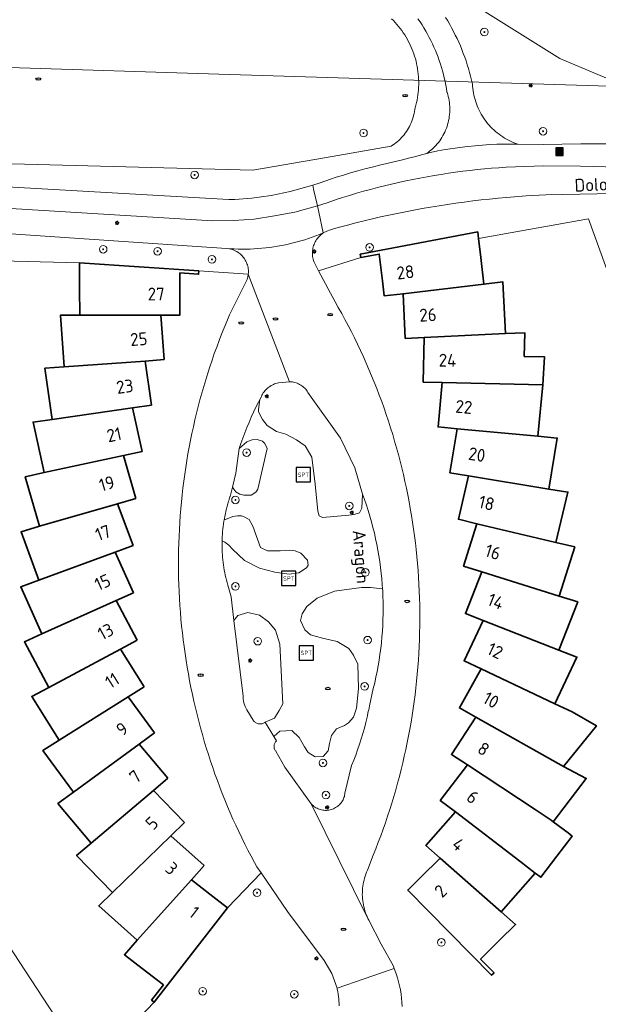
# Model space of a CAD drawing. Header units: metres. Extents: x 152610 to 160096, y 456114 to 462495.
# Tile 521 of 656: x 158185 to 158246, y 460550 to 460654. Entities that reach past the tile are written whole.
import ezdxf
from ezdxf.enums import TextEntityAlignment as Align

# ---------------------------------------------------------------- set-up
doc = ezdxf.new("R2010")
doc.units = ezdxf.units.M
doc.header["$LTSCALE"] = 0.5
doc.layers.get('0').update_dxf_attribs({"linetype": 'CONTINUOUS'})
for name, color, linetype, lineweight in [('B-PV-GR-BOOM-S', 251, 'CONTINUOUS', 25), ('B-PV-IE-MEUBILAIR-S', 251, 'CONTINUOUS', 25), ('B-PV-IE-MEUBILAIR_WEGMEUBILAIR-S', 251, 'CONTINUOUS', 25), ('B-PV-IE-MEUBILAIR_WEGMEUBILAIR_AFVALBAK-S', 251, 'CONTINUOUS', 25), ('B-PV-KW-KUNSTWERK_DUIKER-G', 251, 'CONTINUOUS', 18), ('B-PV-OG-BEBOUWING-GV', 6, 'CONTINUOUS', 35), ('B-PV-OG-BEBOUWING-T18', 1, 'CONTINUOUS', 18), ('B-PV-OG-TERREIN_BEGROEID-GV', 251, 'CONTINUOUS', 18), ('B-PV-OG-TOPOGRAFIE-T18', 1, 'CONTINUOUS', 18), ('B-PV-VH-GESLOTENVERHARDING_ASFALT-GV', 251, 'CONTINUOUS', 18), ('B-PV-VH-ONVERHARD_ZAND-GV', 251, 'CONTINUOUS', 18), ('B-PV-VH-OPENVERHARDING_BETONSTRAATSTEEN-GV', 251, 'CONTINUOUS', 18), ('B-PV-VH-OPENVERHARDING_STRAATBAKSTEEN-GV', 251, 'CONTINUOUS', 18)]:
    doc.layers.add(name, color=color, linetype=linetype, lineweight=lineweight)
doc.styles.add('NLCS-ISO', font='NLCS-ISO.ttf')
doc.styles.add('NLCS-ISO-M750-T18', font='NLCS-ISO.ttf', dxfattribs={"height": 1.35})

# ---------------------------------------------------------------- blocks, each defined once
blk = doc.blocks.new('SIE-WEG_AFVALBAK-SO')
h = blk.add_hatch(color=256)
h.dxf.hatch_style = 1
h.paths.add_polyline_path([(-1.5, -1.5), (1.5, -1.5), (1.5, 1.5), (-1.5, 1.5)])
for points in [[(-2, -2), (2, -2), (2, 2), (-2, 2)], [(-1.5, -1.5), (1.5, -1.5), (1.5, 1.5), (-1.5, 1.5)]]:
    blk.add_lwpolyline(points, close=True)
blk = doc.blocks.new('SIE-MEUBILAIR_PAAL_LICHTMAST-SO')
for points in [[(-0.62, 0), (-1, 0)], [(-0.71, 0.71), (-0.44, 0.44)], [(0, 1), (0, 0.62)], [(0.44, 0.44), (0.71, 0.71)], [(1, 0), (0.62, 0)], [(-0.71, -0.71), (-0.44, -0.44)], [(0, -0.62), (0, -1)], [(0.44, -0.44), (0.71, -0.71)]]:
    blk.add_lwpolyline(points)
blk.add_circle((0, 0), 0.5)
blk = doc.blocks.new('SIE-MEUBILAIR_PUT_RIOOLPUT-SO')
blk.add_ellipse((0, 0), major_axis=(1.25, 0), ratio=0.54)
at = {"style": 'NLCS-ISO'}
blk.add_text('ri', height=0.75, dxfattribs=at).set_placement((-0.04, 0.07), align=Align.MIDDLE_CENTER)
blk = doc.blocks.new('SIE-WEG_SPEELTOESTEL-SO')
at = {"flags": 128}
blk.add_lwpolyline([(-3.75, -3.75), (3.75, -3.75), (3.75, 3.75), (-3.75, 3.75)], close=True, dxfattribs=at)
at = {"style": 'NLCS-ISO'}
blk.add_text('SPT', height=2.25, dxfattribs=at).set_placement((0, 0), align=Align.MIDDLE_CENTER)
blk = doc.blocks.new('SGR-BOOM_GBKN-SO')
at = {"linetype": 'ByBlock', "lineweight": 18}
h = blk.add_hatch(color=0, dxfattribs=at)
h.dxf.hatch_style = 1
edge = h.paths.add_edge_path()
edge.add_arc((0, 0), 0.25, 0, 360)
at = {"color": 0, "linetype": 'ByBlock', "lineweight": 18}
for radius in [2, 0.25]:
    blk.add_circle((0, 0), radius, dxfattribs=at)
at = {"color": 0, "linetype": 'ByBlock', "lineweight": 18, "style": 'NLCS-ISO'}
blk.add_attdef('SOORT', (2.5, 0), '', height=1.5, dxfattribs=at)

msp = doc.modelspace()

# ---------------------------------------------------------------- linework, layer by layer
at = {"layer": 'B-PV-KW-KUNSTWERK_DUIKER-G', "flags": 128}
msp.add_lwpolyline([(158047.943, 460653.344), (158073.525, 460651.973), (158205.819, 460647.775), (158277.576, 460645.578)], dxfattribs=at)
at = {"layer": 'B-PV-OG-BEBOUWING-GV', "flags": 128}
for points in [[(158233.109, 460630.518), (158233.029, 460631.192), (158220.68, 460628.85), (158220.748, 460628.497), (158222.688, 460628.865), (158223.018, 460626.066), (158223.207, 460624.462), (158225.195, 460624.696), (158233.677, 460625.697), (158233.349, 460628.497)], [(158203.72, 460627.11), (158191.181, 460627.964), (158191.186, 460625.253), (158191.193, 460622.432), (158199.733, 460622.449), (158201.734, 460622.453), (158201.731, 460624.071), (158201.725, 460626.887), (158203.695, 460626.752)], [(158235.946, 460620.507), (158235.688, 460625.934), (158233.677, 460625.697), (158225.195, 460624.696), (158225.417, 460620.008), (158227.414, 460620.103)], [(158200.071, 460617.769), (158199.733, 460622.449), (158191.193, 460622.432), (158189.166, 460622.428), (158189.557, 460617.01), (158198.076, 460617.625)], [(158237.915, 460618.104), (158237.972, 460620.603), (158235.946, 460620.507), (158227.414, 460620.103), (158227.308, 460615.411), (158229.308, 460615.366), (158239.874, 460615.126), (158240.068, 460618.061)], [(158198.741, 460612.98), (158198.076, 460617.625), (158189.557, 460617.01), (158187.535, 460616.864), (158188.305, 460611.486), (158196.76, 460612.696)], [(158239.874, 460615.126), (158229.308, 460615.366), (158228.872, 460610.693), (158230.865, 460610.507), (158239.37, 460609.715)], [(158197.749, 460608.109), (158196.76, 460612.696), (158188.305, 460611.486), (158186.299, 460611.199), (158187.444, 460605.888), (158195.793, 460607.687)], [(158239.37, 460609.715), (158230.865, 460610.507), (158230.104, 460605.878), (158232.079, 460605.553), (158240.508, 460604.169), (158241.388, 460609.527)], [(158197.1, 460603.182), (158195.793, 460607.687), (158187.444, 460605.888), (158185.463, 460605.46), (158186.976, 460600.246), (158195.178, 460602.625)], [(158240.508, 460604.169), (158232.079, 460605.553), (158230.997, 460600.986), (158232.944, 460600.524), (158241.255, 460598.555), (158242.507, 460603.84)], [(158196.797, 460598.22), (158195.178, 460602.625), (158186.976, 460600.246), (158185.029, 460599.681), (158186.903, 460594.583), (158194.918, 460597.529)], [(158241.255, 460598.555), (158232.944, 460600.524), (158231.546, 460596.045), (158233.456, 460595.448), (158241.61, 460592.903), (158243.228, 460598.087)], [(158196.841, 460593.249), (158194.918, 460597.529), (158186.903, 460594.583), (158185, 460593.884), (158187.224, 460588.93), (158195.016, 460592.429)], [(158241.61, 460592.903), (158233.456, 460595.448), (158231.747, 460591.076), (158233.611, 460590.348), (158241.566, 460587.24), (158243.543, 460592.299)], [(158197.232, 460588.293), (158195.016, 460592.429), (158187.224, 460588.93), (158185.376, 460588.1), (158187.942, 460583.314), (158195.469, 460587.347)], [(158241.566, 460587.24), (158233.611, 460590.348), (158231.601, 460586.107), (158233.409, 460585.249), (158241.127, 460581.593), (158243.454, 460586.502)], [(158197.97, 460583.376), (158195.469, 460587.347), (158187.942, 460583.314), (158186.155, 460582.356), (158189.05, 460577.759), (158196.277, 460582.309)], [(158241.127, 460581.593), (158233.409, 460585.249), (158231.108, 460581.159), (158232.851, 460580.177), (158242.064, 460574.996), (158245.518, 460579.285), (158242.959, 460580.724)], [(158199.048, 460578.523), (158196.277, 460582.309), (158189.05, 460577.759), (158187.335, 460576.679), (158190.542, 460572.296), (158197.434, 460577.34)], [(158231.942, 460575.156), (158239.076, 460570.458), (158240.768, 460569.344), (158240.972, 460569.188), (158244.445, 460573.736), (158242.064, 460574.996), (158232.851, 460580.177), (158230.271, 460576.257)], [(158200.464, 460573.756), (158197.434, 460577.34), (158190.542, 460572.296), (158188.906, 460571.099), (158192.413, 460566.951), (158198.936, 460572.464)], [(158230.683, 460570.211), (158237.471, 460565.027), (158239.081, 460563.796), (158239.673, 460563.343), (158241.361, 460565.554), (158242.971, 460567.662), (158242.524, 460568.003), (158240.972, 460569.188), (158240.768, 460569.344), (158239.076, 460570.458), (158231.942, 460575.156), (158229.093, 460571.426)], [(158202.209, 460569.101), (158198.936, 460572.464), (158192.413, 460566.951), (158190.866, 460565.643), (158194.654, 460561.75), (158200.775, 460567.705)], [(158237.471, 460565.027), (158230.683, 460570.211), (158227.581, 460566.688), (158229.081, 460565.366), (158235.491, 460559.723), (158239.081, 460563.796)], [(158204.274, 460564.577), (158200.775, 460567.705), (158194.654, 460561.75), (158193.201, 460560.336), (158197.25, 460556.719), (158202.942, 460563.086)], [(158235.491, 460559.723), (158229.081, 460565.366), (158227.048, 460563.363), (158225.67, 460562), (158234.499, 460553.054), (158234.754, 460553.308), (158233.33, 460554.75), (158235.339, 460556.732), (158237.013, 460558.384)], [(158205.197, 460561.34), (158202.942, 460563.086), (158197.25, 460556.719), (158195.9, 460555.208), (158197.757, 460553.766), (158199.988, 460552.039), (158198.746, 460550.437), (158199.031, 460550.216), (158206.73, 460560.15)]]:
    msp.add_lwpolyline(points, close=True, dxfattribs=at)
at = {"layer": 'B-PV-OG-TERREIN_BEGROEID-GV', "flags": 128}
for points in [[(158334.151, 460660.886), (158320.858, 460653.071), (158303.348, 460646.381), (158291.08, 460644.118), (158269.976, 460644.086), (158266.142, 460644.47), (158249.913, 460645.964), (158241.662, 460649.437), (158229.906, 460656.823)], [(158229.662, 460653.736), (158229.88, 460653.376), (158230.09, 460653.012), (158230.294, 460652.644), (158230.491, 460652.272), (158230.68, 460651.896), (158230.863, 460651.517), (158231.038, 460651.134), (158231.206, 460650.749), (158231.366, 460650.359), (158231.519, 460649.968), (158231.665, 460649.573), (158231.803, 460649.175), (158231.934, 460648.775), (158232.057, 460648.373), (158232.172, 460647.968), (158232.279, 460647.561), (158232.379, 460647.153), (158232.471, 460646.742), (158232.487, 460646.505), (158232.511, 460646.269), (158232.542, 460646.034), (158232.582, 460645.8), (158232.63, 460645.567), (158232.685, 460645.337), (158232.748, 460645.108), (158232.819, 460644.881), (158232.897, 460644.657), (158232.983, 460644.436), (158233.076, 460644.218), (158233.177, 460644.003), (158233.284, 460643.791), (158233.399, 460643.584), (158233.521, 460643.38), (158233.649, 460643.181), (158233.785, 460642.986), (158233.926, 460642.795), (158234.074, 460642.61), (158234.228, 460642.429), (158234.389, 460642.254), (158234.555, 460642.085), (158234.726, 460641.921), (158234.903, 460641.763), (158235.085, 460641.611), (158235.273, 460641.465), (158235.465, 460641.326), (158235.662, 460641.193), (158235.863, 460641.067), (158236.068, 460640.947), (158236.277, 460640.835), (158236.49, 460640.73), (158236.706, 460640.632), (158236.925, 460640.541), (158237.147, 460640.458), (158237.267, 460640.418), (158239.911, 460640.386), (158243.857, 460640.466), (158247.815, 460640.468)], [(158175.534, 460636.382), (158206.871, 460634.595), (158207.501, 460634.614), (158209.298, 460634.752), (158211.313, 460635.031), (158213.302, 460635.436), (158215.699, 460636.111), (158216.48, 460636.361), (158217.549, 460636.743), (158218.164, 460636.94), (158218.915, 460637.172), (158219.668, 460637.395), (158220.423, 460637.611), (158221.179, 460637.819), (158221.94, 460638.019), (158222.701, 460638.21), (158223.463, 460638.394), (158224.228, 460638.57), (158224.985, 460638.746), (158225.756, 460638.943), (158226.536, 460639.144), (158227.138, 460639.314), (158227.677, 460639.45), (158227.849, 460639.575), (158228.017, 460639.706), (158228.179, 460639.843), (158228.336, 460639.987), (158228.488, 460640.136), (158228.633, 460640.29), (158228.773, 460640.451), (158228.907, 460640.616), (158229.034, 460640.786), (158229.155, 460640.961), (158229.27, 460641.14), (158229.377, 460641.323), (158229.478, 460641.511), (158229.571, 460641.702), (158229.657, 460641.896), (158229.736, 460642.093), (158229.807, 460642.294), (158229.871, 460642.497), (158229.927, 460642.702), (158229.975, 460642.909), (158230.016, 460643.117), (158230.048, 460643.327), (158230.073, 460643.538), (158230.089, 460643.75), (158230.098, 460643.963), (158230.099, 460644.175), (158230.091, 460644.388), (158230.076, 460644.6), (158230.053, 460644.811), (158230.022, 460645.021), (158229.983, 460645.23), (158229.936, 460645.438), (158229.881, 460645.643), (158229.819, 460645.846), (158229.804, 460645.89), (158229.745, 460646.266), (158229.678, 460646.64), (158229.604, 460647.013), (158229.521, 460647.384), (158229.431, 460647.754), (158229.333, 460648.121), (158229.227, 460648.486), (158229.113, 460648.85), (158228.992, 460649.21), (158228.864, 460649.568), (158228.728, 460649.923), (158228.584, 460650.275), (158228.433, 460650.624), (158228.275, 460650.97), (158228.11, 460651.313), (158227.937, 460651.652), (158227.757, 460651.987), (158227.571, 460652.318), (158227.377, 460652.645), (158227.177, 460652.969), (158226.969, 460653.288), (158226.755, 460653.602)], [(158223.972, 460653.606), (158224.166, 460653.412), (158224.355, 460653.212), (158224.537, 460653.007), (158224.714, 460652.797), (158224.884, 460652.581), (158225.048, 460652.361), (158225.206, 460652.135), (158225.357, 460651.906), (158225.501, 460651.672), (158225.638, 460651.434), (158225.769, 460651.192), (158225.892, 460650.947), (158226.008, 460650.698), (158226.117, 460650.445), (158226.218, 460650.19), (158226.312, 460649.932), (158226.398, 460649.671), (158226.477, 460649.408), (158226.548, 460649.142), (158226.611, 460648.875), (158226.666, 460648.606), (158226.714, 460648.335), (158226.753, 460648.063), (158226.785, 460647.791), (158226.809, 460647.517), (158226.825, 460647.243), (158226.832, 460646.968), (158226.832, 460646.693), (158226.824, 460646.419), (158226.808, 460646.144), (158226.784, 460645.871), (158226.751, 460645.598), (158226.711, 460645.326), (158226.663, 460645.056), (158226.607, 460644.787), (158226.544, 460644.519), (158226.472, 460644.254), (158226.413, 460644.054), (158226.382, 460643.85), (158226.343, 460643.646), (158226.297, 460643.445), (158226.242, 460643.245), (158226.181, 460643.048), (158226.111, 460642.853), (158226.034, 460642.661), (158225.949, 460642.473), (158225.858, 460642.287), (158225.759, 460642.106), (158225.653, 460641.928), (158225.541, 460641.755), (158225.422, 460641.585), (158225.296, 460641.421), (158225.164, 460641.262), (158225.026, 460641.108), (158224.882, 460640.959), (158224.733, 460640.816), (158224.578, 460640.679), (158224.418, 460640.548), (158224.253, 460640.424), (158224.084, 460640.305), (158223.939, 460640.212), (158216.943, 460639), (158209.392, 460637.692), (158176.007, 460638.569)], [(158249.138, 460635.272), (158240.181, 460635.104), (158238.117, 460634.988), (158236.056, 460634.829), (158235.167, 460634.747), (158234.278, 460634.657), (158233.39, 460634.559), (158232.504, 460634.454), (158231.618, 460634.34), (158230.733, 460634.218), (158229.849, 460634.089), (158228.967, 460633.951), (158228.086, 460633.806), (158227.206, 460633.653), (158226.328, 460633.492), (158225.451, 460633.323), (158224.575, 460633.146), (158223.701, 460632.961), (158222.829, 460632.768), (158221.959, 460632.568), (158221.091, 460632.36), (158220.224, 460632.144), (158219.359, 460631.921), (158218.497, 460631.689), (158217.636, 460631.45), (158217.551, 460631.426), (158217.163, 460631.29), (158216.803, 460631.093), (158216.687, 460631.012), (158216.575, 460630.923), (158216.468, 460630.829), (158216.366, 460630.728), (158216.27, 460630.622), (158216.18, 460630.511), (158216.096, 460630.395), (158216.019, 460630.274), (158215.949, 460630.15), (158215.886, 460630.021), (158215.83, 460629.889), (158215.782, 460629.755), (158215.741, 460629.618), (158215.708, 460629.478), (158215.683, 460629.338), (158215.665, 460629.196), (158215.656, 460629.053), (158215.654, 460628.91), (158215.661, 460628.767), (158215.676, 460628.624), (158215.698, 460628.483), (158215.729, 460628.343), (158215.767, 460628.205), (158215.813, 460628.07), (158215.866, 460627.937), (158215.966, 460627.735), (158216.083, 460627.543), (158216.309, 460627.118), (158220.748, 460628.497), (158220.68, 460628.85), (158233.029, 460631.192), (158233.109, 460630.518), (158244.663, 460632.565), (158249.595, 460619.008)], [(158178.782, 460628.259), (158191.181, 460627.964), (158203.72, 460627.11), (158208.919, 460626.756), (158208.929, 460626.896), (158208.931, 460627.036), (158208.925, 460627.176), (158208.911, 460627.316), (158208.889, 460627.454), (158208.86, 460627.591), (158208.822, 460627.726), (158208.777, 460627.859), (158208.725, 460627.989), (158208.665, 460628.116), (158208.598, 460628.239), (158208.524, 460628.358), (158208.443, 460628.473), (158208.356, 460628.582), (158208.263, 460628.687), (158208.164, 460628.786), (158208.059, 460628.88), (158207.949, 460628.967), (158207.835, 460629.048), (158207.716, 460629.123), (158207.593, 460629.19), (158207.467, 460629.25), (158207.337, 460629.303), (158207.204, 460629.349), (158207.069, 460629.387), (158206.932, 460629.417), (158206.609, 460629.456), (158173.105, 460631.716)], [(158218.46, 460549.814), (158218.456, 460550.067), (158218.445, 460550.319), (158218.426, 460550.572), (158218.399, 460550.823), (158218.364, 460551.074), (158218.321, 460551.323), (158218.27, 460551.571), (158218.245, 460551.68), (158217.712, 460553.217), (158216.878, 460554.615), (158213.05, 460559.76), (158210.255, 460563.802), (158206.73, 460560.15), (158199.031, 460550.216), (158192.259, 460543.137), (158181.744, 460559.145)]]:
    msp.add_lwpolyline(points, dxfattribs=at)
for points in [[(158213.275, 460615.449), (158213.24, 460615.45), (158212.09, 460615.33), (158211.953, 460615.3), (158211.817, 460615.261), (158211.684, 460615.216), (158211.553, 460615.162), (158211.426, 460615.102), (158211.303, 460615.034), (158211.183, 460614.959), (158211.068, 460614.878), (158210.958, 460614.79), (158210.853, 460614.697), (158210.753, 460614.597), (158210.66, 460614.492), (158210.572, 460614.382), (158210.491, 460614.267), (158210.416, 460614.147), (158210.349, 460614.024), (158210.288, 460613.896), (158210.258, 460613.827), (158210.123, 460613.565), (158210.001, 460612.533), (158210.002, 460612.28), (158210.403, 460611.469), (158210.911, 460610.839), (158211.889, 460610.229), (158212.848, 460609.944), (158213.988, 460609.334), (158214.912, 460608.706), (158215.604, 460607.499), (158215.959, 460604.664), (158216.224, 460601.829), (158216.37, 460601.342), (158216.733, 460601.181), (158219.495, 460601.409), (158220.037, 460601.502), (158220.614, 460601.667), (158220.847, 460602.156), (158220.93, 460603.63), (158220.11, 460606.38), (158218.61, 460609.5), (158215.19, 460614.33), (158215.116, 460614.444), (158215.036, 460614.554), (158214.95, 460614.659), (158214.857, 460614.759), (158214.759, 460614.853), (158214.655, 460614.941), (158214.547, 460615.023), (158214.434, 460615.099), (158214.316, 460615.167), (158214.195, 460615.229), (158214.07, 460615.284), (158213.943, 460615.33), (158213.813, 460615.37), (158213.68, 460615.402), (158213.546, 460615.425), (158213.411, 460615.441)], [(158210.394, 460609.211), (158209.833, 460609.371), (158209.31, 460609.333), (158208.751, 460609.114), (158207.96, 460608.41), (158207.6, 460605.85), (158207.248, 460604.356), (158207.399, 460604.14), (158207.599, 460603.888), (158208.033, 460603.619), (158208.449, 460603.512), (158209.208, 460603.534), (158209.694, 460603.825), (158209.928, 460604.151), (158210.903, 460608.436), (158210.666, 460608.959)], [(158208.422, 460601.272), (158208.205, 460601.362), (158207.79, 460601.342), (158207.284, 460601.267), (158206.689, 460601.03), (158206.383, 460600.931), (158206.355, 460600.77), (158206.315, 460600.502), (158206.278, 460600.234), (158206.247, 460599.965), (158206.221, 460599.695), (158206.199, 460599.426), (158206.182, 460599.155), (158206.17, 460598.885), (158206.164, 460598.703), (158206.447, 460598.572), (158206.864, 460598.249), (158207.245, 460597.835), (158208.532, 460596.666), (158210.107, 460595.86), (158211.699, 460595.433), (158213.217, 460595.223), (158214.228, 460595.372), (158215.039, 460595.881), (158215.2, 460596.153), (158215.144, 460596.694), (158214.454, 460597.414), (158213.857, 460597.664), (158213.297, 460597.752), (158212.249, 460597.676), (158210.949, 460597.67), (158210.189, 460598.01), (158209.896, 460598.894), (158209.402, 460600.265), (158209.002, 460600.968)], [(158223.03, 460593.686), (158221.767, 460593.814), (158220.828, 460593.81), (158217.994, 460593.419), (158216.154, 460592.706), (158215.056, 460591.799), (158214.571, 460591.056), (158214.412, 460590.351), (158214.868, 460589.359), (158215.466, 460588.82), (158216.714, 460588.482), (158218.269, 460588.145), (158219.482, 460587.41), (158219.991, 460586.707), (158220.429, 460585.752), (158220.512, 460583.187), (158220.286, 460581.127), (158219.983, 460580.168), (158219.461, 460579.57), (158219.029, 460579.297), (158218.199, 460578.95), (158217.679, 460578.261), (158217.465, 460577.411), (158217.306, 460576.652), (158216.785, 460576.054), (158215.954, 460576.014), (158215.211, 460576.481), (158214.811, 460577.075), (158214.247, 460578.048), (158213.503, 460578.786), (158212.239, 460578.726), (158211.605, 460578.14), (158211.88, 460577.69), (158211.824, 460577.635), (158211.774, 460577.575), (158211.73, 460577.509), (158211.693, 460577.44), (158211.664, 460577.367), (158211.642, 460577.292), (158211.628, 460577.215), (158211.621, 460577.137), (158211.623, 460577.058), (158211.633, 460576.98), (158211.65, 460576.904), (158211.675, 460576.83), (158211.708, 460576.758), (158211.748, 460576.691), (158211.794, 460576.627), (158211.8, 460576.62), (158212.76, 460574.94), (158215.54, 460571.06), (158215.628, 460570.968), (158215.722, 460570.881), (158215.82, 460570.8), (158215.924, 460570.726), (158216.032, 460570.658), (158216.144, 460570.597), (158216.26, 460570.543), (158216.379, 460570.497), (158216.5, 460570.458), (158216.624, 460570.427), (158216.75, 460570.404), (158216.876, 460570.388), (158217.004, 460570.381), (158217.131, 460570.382), (158217.258, 460570.39), (158217.385, 460570.407), (158217.51, 460570.431), (158217.634, 460570.463), (158217.755, 460570.503), (158217.873, 460570.551), (158217.989, 460570.605), (158218.1, 460570.667), (158218.208, 460570.736), (158218.311, 460570.811), (158218.409, 460570.893), (158218.501, 460570.98), (158218.589, 460571.074), (158218.67, 460571.172), (158218.744, 460571.276), (158218.813, 460571.383), (158218.874, 460571.495), (158218.928, 460571.611), (158218.975, 460571.73), (158219.014, 460571.851), (158219.045, 460571.975), (158219.069, 460572.1), (158219.08, 460572.18), (158219.78, 460575.09), (158220.001, 460575.643), (158220.212, 460576.2), (158220.413, 460576.761), (158220.604, 460577.326), (158220.785, 460577.893), (158220.955, 460578.464), (158221.115, 460579.038), (158221.264, 460579.615), (158221.403, 460580.194), (158221.532, 460580.776), (158221.571, 460580.968), (158221.65, 460581.36), (158222.06, 460583.19), (158222.203, 460583.784), (158222.336, 460584.381), (158222.458, 460584.98), (158222.569, 460585.581), (158222.67, 460586.184), (158222.76, 460586.788), (158222.84, 460587.394), (158222.909, 460588.002), (158222.966, 460588.61), (158223.014, 460589.22), (158223.05, 460589.83), (158223.076, 460590.44), (158223.091, 460591.052), (158223.095, 460591.663), (158223.088, 460592.274), (158223.07, 460592.885), (158223.042, 460593.496)], [(158210.11, 460590.892), (158208.863, 460591.194), (158207.816, 460590.883), (158207.403, 460590.339), (158208.365, 460582.402), (158208.374, 460582.119), (158208.449, 460581.705), (158208.582, 460581.311), (158208.77, 460580.94), (158209.43, 460579.86), (158209.477, 460579.793), (158209.531, 460579.73), (158209.59, 460579.673), (158209.655, 460579.622), (158209.724, 460579.577), (158209.797, 460579.539), (158209.874, 460579.509), (158209.953, 460579.486), (158210.034, 460579.471), (158210.116, 460579.464), (158210.199, 460579.465), (158210.281, 460579.474), (158210.361, 460579.49), (158210.44, 460579.515), (158210.516, 460579.547), (158210.588, 460579.586), (158210.657, 460579.632), (158210.68, 460579.65), (158211.655, 460580.078), (158212.176, 460580.876), (158212.534, 460581.582), (158212.237, 460587.849), (158211.779, 460589.328), (158211.053, 460590.192)]]:
    msp.add_lwpolyline(points, close=True, dxfattribs=at)
at = {"layer": 'B-PV-VH-GESLOTENVERHARDING_ASFALT-GV', "flags": 128}
for points in [[(158226.755, 460653.602), (158226.969, 460653.288), (158227.177, 460652.969), (158227.377, 460652.645), (158227.571, 460652.318), (158227.757, 460651.987), (158227.937, 460651.652), (158228.11, 460651.313), (158228.275, 460650.97), (158228.433, 460650.624), (158228.584, 460650.275), (158228.728, 460649.923), (158228.864, 460649.568), (158228.992, 460649.21), (158229.113, 460648.85), (158229.227, 460648.486), (158229.333, 460648.121), (158229.431, 460647.754), (158229.521, 460647.384), (158229.604, 460647.013), (158229.678, 460646.64), (158229.745, 460646.266), (158229.804, 460645.89), (158229.819, 460645.846), (158229.881, 460645.643), (158229.936, 460645.438), (158229.983, 460645.23), (158230.022, 460645.021), (158230.053, 460644.811), (158230.076, 460644.6), (158230.091, 460644.388), (158230.099, 460644.175), (158230.098, 460643.963), (158230.089, 460643.75), (158230.073, 460643.538), (158230.048, 460643.327), (158230.016, 460643.117), (158229.975, 460642.909), (158229.927, 460642.702), (158229.871, 460642.497), (158229.807, 460642.294), (158229.736, 460642.093), (158229.657, 460641.896), (158229.571, 460641.702), (158229.478, 460641.511), (158229.377, 460641.323), (158229.27, 460641.14), (158229.155, 460640.961), (158229.034, 460640.786), (158228.907, 460640.616), (158228.773, 460640.451), (158228.633, 460640.29), (158228.488, 460640.136), (158228.336, 460639.987), (158228.179, 460639.843), (158228.017, 460639.706), (158227.849, 460639.575), (158227.677, 460639.45), (158228.071, 460639.551), (158228.856, 460639.73), (158229.604, 460639.863), (158230.426, 460639.982), (158231.15, 460640.09), (158231.968, 460640.179), (158232.748, 460640.263), (158233.531, 460640.324), (158234.314, 460640.376), (158235.042, 460640.408), (158235.902, 460640.434), (158237.267, 460640.418), (158237.147, 460640.458), (158236.925, 460640.541), (158236.706, 460640.632), (158236.49, 460640.73), (158236.277, 460640.835), (158236.068, 460640.947), (158235.863, 460641.067), (158235.662, 460641.193), (158235.465, 460641.326), (158235.273, 460641.465), (158235.085, 460641.611), (158234.903, 460641.763), (158234.726, 460641.921), (158234.555, 460642.085), (158234.389, 460642.254), (158234.228, 460642.429), (158234.074, 460642.61), (158233.926, 460642.795), (158233.785, 460642.986), (158233.649, 460643.181), (158233.521, 460643.38), (158233.399, 460643.584), (158233.284, 460643.791), (158233.177, 460644.003), (158233.076, 460644.218), (158232.983, 460644.436), (158232.897, 460644.657), (158232.819, 460644.881), (158232.748, 460645.108), (158232.685, 460645.337), (158232.63, 460645.567), (158232.582, 460645.8), (158232.542, 460646.034), (158232.511, 460646.269), (158232.487, 460646.505), (158232.471, 460646.742), (158232.379, 460647.153), (158232.279, 460647.561), (158232.172, 460647.968), (158232.057, 460648.373), (158231.934, 460648.775), (158231.803, 460649.175), (158231.665, 460649.573), (158231.519, 460649.968), (158231.366, 460650.359), (158231.206, 460650.749), (158231.038, 460651.134), (158230.863, 460651.517), (158230.68, 460651.896), (158230.491, 460652.272), (158230.294, 460652.644), (158230.09, 460653.012), (158229.88, 460653.376), (158229.662, 460653.736)], [(158247.815, 460640.468), (158243.857, 460640.466), (158239.911, 460640.386), (158237.267, 460640.418), (158235.902, 460640.434), (158235.042, 460640.408), (158234.314, 460640.376), (158233.531, 460640.324), (158232.748, 460640.263), (158231.968, 460640.179), (158231.15, 460640.09), (158230.426, 460639.982), (158229.604, 460639.863), (158228.856, 460639.73), (158228.071, 460639.551), (158227.677, 460639.45), (158227.138, 460639.314), (158226.536, 460639.144), (158225.756, 460638.943), (158224.985, 460638.746), (158224.228, 460638.57), (158223.463, 460638.394), (158222.701, 460638.21), (158221.94, 460638.019), (158221.179, 460637.819), (158220.423, 460637.611), (158219.668, 460637.395), (158218.915, 460637.172), (158218.164, 460636.94), (158217.549, 460636.743), (158216.48, 460636.361), (158215.699, 460636.111), (158215.788, 460635.707), (158216.18, 460633.925), (158217.195, 460634.249), (158218.264, 460634.631), (158218.833, 460634.814), (158219.561, 460635.039), (158220.291, 460635.256), (158221.024, 460635.465), (158221.758, 460635.666), (158222.495, 460635.86), (158223.233, 460636.046), (158223.974, 460636.224), (158224.716, 460636.395), (158225.461, 460636.557), (158226.206, 460636.712), (158226.954, 460636.858), (158227.703, 460636.997), (158228.452, 460637.127), (158229.204, 460637.251), (158229.958, 460637.366), (158230.712, 460637.473), (158231.467, 460637.571), (158232.223, 460637.661), (158232.98, 460637.745), (158233.738, 460637.82), (158234.497, 460637.886), (158235.257, 460637.945), (158236.021, 460637.996), (158239.94, 460638.157), (158243.829, 460638.096), (158247.811, 460638.004)], [(158247.811, 460638.004), (158243.829, 460638.096), (158239.94, 460638.157), (158236.021, 460637.996), (158235.257, 460637.945), (158234.497, 460637.886), (158233.738, 460637.82), (158232.98, 460637.745), (158232.223, 460637.661), (158231.467, 460637.571), (158230.712, 460637.473), (158229.958, 460637.366), (158229.204, 460637.251), (158228.452, 460637.127), (158227.703, 460636.997), (158226.954, 460636.858), (158226.206, 460636.712), (158225.461, 460636.557), (158224.716, 460636.395), (158223.974, 460636.224), (158223.233, 460636.046), (158222.495, 460635.86), (158221.758, 460635.666), (158221.024, 460635.465), (158220.291, 460635.256), (158219.561, 460635.039), (158218.833, 460634.814), (158218.264, 460634.631), (158217.195, 460634.249), (158216.18, 460633.925), (158216.32, 460633.291), (158216.803, 460631.093), (158217.163, 460631.29), (158217.551, 460631.426), (158217.636, 460631.45), (158218.497, 460631.689), (158219.359, 460631.921), (158220.224, 460632.144), (158221.091, 460632.36), (158221.959, 460632.568), (158222.829, 460632.768), (158223.701, 460632.961), (158224.575, 460633.146), (158225.451, 460633.323), (158226.328, 460633.492), (158227.206, 460633.653), (158228.086, 460633.806), (158228.967, 460633.951), (158229.849, 460634.089), (158230.733, 460634.218), (158231.618, 460634.34), (158232.504, 460634.454), (158233.39, 460634.559), (158234.278, 460634.657), (158235.167, 460634.747), (158236.056, 460634.829), (158238.117, 460634.988), (158240.181, 460635.104), (158249.138, 460635.272)], [(158178.161, 460634.003), (158205.193, 460632.357), (158207.366, 460632.383), (158209.534, 460632.546), (158211.66, 460632.872), (158213.816, 460633.277), (158216.18, 460633.925), (158215.788, 460635.707), (158215.699, 460636.111), (158213.302, 460635.436), (158211.313, 460635.031), (158209.298, 460634.752), (158207.501, 460634.614), (158206.871, 460634.595), (158175.534, 460636.382)], [(158173.105, 460631.716), (158206.609, 460629.456), (158207.011, 460629.427), (158207.428, 460629.406), (158207.845, 460629.392), (158208.263, 460629.387), (158208.68, 460629.389), (158209.098, 460629.399), (158209.515, 460629.418), (158209.931, 460629.444), (158210.348, 460629.478), (158210.763, 460629.521), (158211.177, 460629.571), (158211.591, 460629.629), (158212.003, 460629.695), (158212.414, 460629.769), (158212.823, 460629.851), (158213.231, 460629.94), (158213.637, 460630.038), (158214.041, 460630.143), (158214.443, 460630.256), (158214.843, 460630.376), (158215.24, 460630.505), (158215.635, 460630.641), (158216.027, 460630.784), (158216.417, 460630.935), (158216.803, 460631.093), (158216.32, 460633.291), (158216.18, 460633.925), (158213.816, 460633.277), (158211.66, 460632.872), (158209.534, 460632.546), (158207.366, 460632.383), (158205.193, 460632.357), (158178.161, 460634.003)]]:
    msp.add_lwpolyline(points, dxfattribs=at)
at = {"layer": 'B-PV-VH-ONVERHARD_ZAND-GV', "flags": 128}
msp.add_lwpolyline([(158210.001, 460612.533), (158210.123, 460613.565), (158209.987, 460613.303), (158209.725, 460612.776), (158209.472, 460612.244), (158209.228, 460611.707), (158208.993, 460611.167), (158208.768, 460610.623), (158208.552, 460610.075), (158208.345, 460609.523), (158208.148, 460608.968), (158207.96, 460608.41), (158208.751, 460609.114), (158209.31, 460609.333), (158209.833, 460609.371), (158210.394, 460609.211), (158210.666, 460608.959), (158210.903, 460608.436), (158209.928, 460604.151), (158209.694, 460603.825), (158209.208, 460603.534), (158208.449, 460603.512), (158208.033, 460603.619), (158207.599, 460603.888), (158207.399, 460604.14), (158207.248, 460604.356), (158207.02, 460603.39), (158206.981, 460603.328), (158206.95, 460603.263), (158206.926, 460603.195), (158206.909, 460603.124), (158206.901, 460603.052), (158206.901, 460603.034), (158206.85, 460602.876), (158206.772, 460602.617), (158206.699, 460602.356), (158206.63, 460602.095), (158206.565, 460601.832), (158206.506, 460601.567), (158206.451, 460601.302), (158206.401, 460601.036), (158206.383, 460600.931), (158206.689, 460601.03), (158207.284, 460601.267), (158207.79, 460601.342), (158208.205, 460601.362), (158208.422, 460601.272), (158209.002, 460600.968), (158209.402, 460600.265), (158209.896, 460598.894), (158210.189, 460598.01), (158210.949, 460597.67), (158212.249, 460597.676), (158213.297, 460597.752), (158213.857, 460597.664), (158214.454, 460597.414), (158215.144, 460596.694), (158215.2, 460596.153), (158215.039, 460595.881), (158214.228, 460595.372), (158213.217, 460595.223), (158211.699, 460595.433), (158210.107, 460595.86), (158208.532, 460596.666), (158207.245, 460597.835), (158206.864, 460598.249), (158206.447, 460598.572), (158206.164, 460598.703), (158206.162, 460598.615), (158206.159, 460598.344), (158206.161, 460598.073), (158206.168, 460597.802), (158206.18, 460597.532), (158206.196, 460597.262), (158206.218, 460596.992), (158206.244, 460596.723), (158206.274, 460596.454), (158206.31, 460596.185), (158206.35, 460595.918), (158206.395, 460595.651), (158206.444, 460595.385), (158206.499, 460595.119), (158206.558, 460594.855), (158206.621, 460594.592), (158206.69, 460594.33), (158206.762, 460594.069), (158206.84, 460593.81), (158207.1, 460592.84), (158207.403, 460590.339), (158207.816, 460590.883), (158208.863, 460591.194), (158210.11, 460590.892), (158211.053, 460590.192), (158211.779, 460589.328), (158212.237, 460587.849), (158212.534, 460581.582), (158212.176, 460580.876), (158211.655, 460580.078), (158210.68, 460579.65), (158211.605, 460578.14), (158212.239, 460578.726), (158213.503, 460578.786), (158214.247, 460578.048), (158214.811, 460577.075), (158215.211, 460576.481), (158215.954, 460576.014), (158216.785, 460576.054), (158217.306, 460576.652), (158217.465, 460577.411), (158217.679, 460578.261), (158218.199, 460578.95), (158219.029, 460579.297), (158219.461, 460579.57), (158219.983, 460580.168), (158220.286, 460581.127), (158220.512, 460583.187), (158220.429, 460585.752), (158219.991, 460586.707), (158219.482, 460587.41), (158218.269, 460588.145), (158216.714, 460588.482), (158215.466, 460588.82), (158214.868, 460589.359), (158214.412, 460590.351), (158214.571, 460591.056), (158215.056, 460591.799), (158216.154, 460592.706), (158217.994, 460593.419), (158220.828, 460593.81), (158221.767, 460593.814), (158223.03, 460593.686), (158223.003, 460594.106), (158222.953, 460594.715), (158222.892, 460595.323), (158222.821, 460595.93), (158222.739, 460596.536), (158222.646, 460597.14), (158222.543, 460597.742), (158222.428, 460598.343), (158222.304, 460598.941), (158222.168, 460599.537), (158222.023, 460600.131), (158221.867, 460600.722), (158221.7, 460601.31), (158221.523, 460601.895), (158221.335, 460602.477), (158221.138, 460603.055), (158220.93, 460603.63), (158220.847, 460602.156), (158220.614, 460601.667), (158220.037, 460601.502), (158219.495, 460601.409), (158216.733, 460601.181), (158216.37, 460601.342), (158216.224, 460601.829), (158215.959, 460604.664), (158215.604, 460607.499), (158214.912, 460608.706), (158213.988, 460609.334), (158212.848, 460609.944), (158211.889, 460610.229), (158210.911, 460610.839), (158210.403, 460611.469), (158210.002, 460612.28)], close=True, dxfattribs=at)
at = {"layer": 'B-PV-VH-OPENVERHARDING_BETONSTRAATSTEEN-GV', "flags": 128}
msp.add_lwpolyline([(158225.08, 460549.766), (158225.059, 460550.201), (158225.023, 460550.635), (158224.97, 460551.068), (158224.902, 460551.498), (158224.817, 460551.925), (158224.718, 460552.349), (158224.602, 460552.77), (158224.472, 460553.185), (158224.326, 460553.596), (158224.262, 460553.756), (158223.948, 460553.648), (158218.245, 460551.68), (158218.27, 460551.571), (158218.321, 460551.323), (158218.364, 460551.074), (158218.399, 460550.823), (158218.426, 460550.572), (158218.445, 460550.319), (158218.456, 460550.067), (158218.46, 460549.814)], dxfattribs=at)
at = {"layer": 'B-PV-VH-OPENVERHARDING_STRAATBAKSTEEN-GV', "flags": 128}
for points in [[(158216.687, 460631.012), (158216.803, 460631.093), (158216.417, 460630.935), (158216.027, 460630.784), (158215.635, 460630.641), (158215.24, 460630.505), (158214.843, 460630.376), (158214.443, 460630.256), (158214.041, 460630.143), (158213.637, 460630.038), (158213.231, 460629.94), (158212.823, 460629.851), (158212.414, 460629.769), (158212.003, 460629.695), (158211.591, 460629.629), (158211.177, 460629.571), (158210.763, 460629.521), (158210.348, 460629.478), (158209.931, 460629.444), (158209.515, 460629.418), (158209.098, 460629.399), (158208.68, 460629.389), (158208.263, 460629.387), (158207.845, 460629.392), (158207.428, 460629.406), (158207.011, 460629.427), (158206.609, 460629.456), (158206.932, 460629.417), (158207.069, 460629.387), (158207.204, 460629.349), (158207.337, 460629.303), (158207.467, 460629.25), (158207.593, 460629.19), (158207.716, 460629.123), (158207.835, 460629.048), (158207.949, 460628.967), (158208.059, 460628.88), (158208.164, 460628.786), (158208.263, 460628.687), (158208.356, 460628.582), (158208.443, 460628.473), (158208.524, 460628.358), (158208.598, 460628.239), (158208.665, 460628.116), (158208.725, 460627.989), (158208.777, 460627.859), (158208.822, 460627.726), (158208.86, 460627.591), (158208.889, 460627.454), (158208.911, 460627.316), (158208.925, 460627.176), (158208.931, 460627.036), (158208.929, 460626.896), (158208.919, 460626.756), (158213.24, 460615.45), (158213.275, 460615.449), (158213.411, 460615.441), (158213.546, 460615.425), (158213.68, 460615.402), (158213.813, 460615.37), (158213.943, 460615.33), (158214.07, 460615.284), (158214.195, 460615.229), (158214.316, 460615.167), (158214.434, 460615.099), (158214.547, 460615.023), (158214.655, 460614.941), (158214.759, 460614.853), (158214.857, 460614.759), (158214.95, 460614.659), (158215.036, 460614.554), (158215.116, 460614.444), (158215.19, 460614.33), (158218.61, 460609.5), (158220.11, 460606.38), (158220.93, 460603.63), (158221.138, 460603.055), (158221.335, 460602.477), (158221.523, 460601.895), (158221.7, 460601.31), (158221.867, 460600.722), (158222.023, 460600.131), (158222.168, 460599.537), (158222.304, 460598.941), (158222.428, 460598.343), (158222.543, 460597.742), (158222.646, 460597.14), (158222.739, 460596.536), (158222.821, 460595.93), (158222.892, 460595.323), (158222.953, 460594.715), (158223.003, 460594.106), (158223.03, 460593.686), (158223.042, 460593.496), (158223.07, 460592.885), (158223.088, 460592.274), (158223.095, 460591.663), (158223.091, 460591.052), (158223.076, 460590.44), (158223.05, 460589.83), (158223.014, 460589.22), (158222.966, 460588.61), (158222.909, 460588.002), (158222.84, 460587.394), (158222.76, 460586.788), (158222.67, 460586.184), (158222.569, 460585.581), (158222.458, 460584.98), (158222.336, 460584.381), (158222.203, 460583.784), (158222.06, 460583.19), (158221.65, 460581.36), (158221.571, 460580.968), (158221.532, 460580.776), (158221.403, 460580.194), (158221.264, 460579.615), (158221.115, 460579.038), (158220.955, 460578.464), (158220.785, 460577.893), (158220.604, 460577.326), (158220.413, 460576.761), (158220.212, 460576.2), (158220.001, 460575.643), (158219.78, 460575.09), (158219.08, 460572.18), (158219.069, 460572.1), (158219.045, 460571.975), (158219.014, 460571.851), (158218.975, 460571.73), (158218.928, 460571.611), (158218.874, 460571.495), (158218.813, 460571.383), (158218.744, 460571.276), (158218.67, 460571.172), (158218.589, 460571.074), (158218.501, 460570.98), (158218.409, 460570.893), (158218.311, 460570.811), (158218.208, 460570.736), (158218.1, 460570.667), (158217.989, 460570.605), (158217.873, 460570.551), (158217.755, 460570.503), (158217.634, 460570.463), (158217.51, 460570.431), (158217.385, 460570.407), (158217.258, 460570.39), (158217.131, 460570.382), (158217.004, 460570.381), (158216.876, 460570.388), (158216.75, 460570.404), (158216.624, 460570.427), (158216.5, 460570.458), (158216.379, 460570.497), (158216.26, 460570.543), (158216.144, 460570.597), (158216.032, 460570.658), (158215.924, 460570.726), (158215.82, 460570.8), (158215.722, 460570.881), (158215.628, 460570.968), (158215.54, 460571.06), (158221.463, 460559.085), (158221.407, 460559.207), (158221.323, 460559.409), (158221.246, 460559.614), (158221.177, 460559.821), (158221.115, 460560.031), (158221.062, 460560.242), (158221.015, 460560.456), (158220.977, 460560.671), (158220.947, 460560.888), (158220.924, 460561.105), (158220.91, 460561.323), (158220.903, 460561.541), (158220.905, 460561.76), (158220.914, 460561.978), (158220.932, 460562.196), (158220.957, 460562.413), (158220.99, 460562.629), (158221.032, 460562.844), (158221.081, 460563.057), (158221.138, 460563.268), (158221.202, 460563.477), (158221.274, 460563.683), (158221.354, 460563.887), (158221.441, 460564.087), (158222.048, 460565.671), (158222.319, 460566.347), (158222.582, 460567.026), (158222.839, 460567.707), (158223.087, 460568.392), (158223.328, 460569.079), (158223.562, 460569.769), (158223.787, 460570.461), (158224.006, 460571.156), (158224.216, 460571.853), (158224.419, 460572.552), (158224.615, 460573.254), (158224.802, 460573.957), (158224.982, 460574.663), (158225.154, 460575.371), (158225.318, 460576.08), (158225.474, 460576.791), (158225.623, 460577.504), (158225.764, 460578.219), (158225.897, 460578.935), (158226.022, 460579.652), (158226.139, 460580.371), (158226.248, 460581.091), (158226.349, 460581.812), (158226.443, 460582.534), (158226.528, 460583.257), (158226.606, 460583.981), (158226.675, 460584.706), (158226.737, 460585.432), (158226.791, 460586.158), (158226.836, 460586.885), (158226.874, 460587.612), (158226.903, 460588.34), (158226.925, 460589.067), (158226.939, 460589.796), (158226.944, 460590.524), (158226.942, 460591.252), (158226.932, 460591.98), (158226.913, 460592.708), (158226.887, 460593.436), (158226.853, 460594.163), (158226.81, 460594.89), (158226.76, 460595.617), (158226.702, 460596.343), (158226.635, 460597.068), (158226.561, 460597.792), (158226.479, 460598.516), (158226.389, 460599.238), (158226.291, 460599.96), (158226.185, 460600.68), (158226.071, 460601.4), (158225.949, 460602.117), (158225.82, 460602.834), (158225.682, 460603.549), (158225.537, 460604.263), (158225.383, 460604.975), (158225.223, 460605.685), (158225.054, 460606.393), (158224.877, 460607.1), (158224.693, 460607.804), (158224.501, 460608.506), (158224.301, 460609.207), (158224.094, 460609.905), (158223.878, 460610.6), (158223.656, 460611.294), (158223.425, 460611.985), (158223.188, 460612.673), (158222.942, 460613.359), (158222.689, 460614.041), (158222.429, 460614.721), (158222.161, 460615.398), (158221.885, 460616.073), (158221.603, 460616.744), (158221.313, 460617.412), (158221.015, 460618.076), (158220.711, 460618.738), (158220.399, 460619.396), (158220.08, 460620.05), (158219.753, 460620.701), (158219.42, 460621.349), (158219.079, 460621.992), (158218.732, 460622.632), (158218.377, 460623.268), (158218.043, 460623.853), (158216.309, 460627.118), (158216.083, 460627.543), (158215.966, 460627.735), (158215.866, 460627.937), (158215.813, 460628.07), (158215.767, 460628.205), (158215.729, 460628.343), (158215.698, 460628.483), (158215.676, 460628.624), (158215.661, 460628.767), (158215.654, 460628.91), (158215.656, 460629.053), (158215.665, 460629.196), (158215.683, 460629.338), (158215.708, 460629.478), (158215.741, 460629.618), (158215.782, 460629.755), (158215.83, 460629.889), (158215.886, 460630.021), (158215.949, 460630.15), (158216.019, 460630.274), (158216.096, 460630.395), (158216.18, 460630.511), (158216.27, 460630.622), (158216.366, 460630.728), (158216.468, 460630.829), (158216.575, 460630.923)], [(158210.255, 460563.802), (158213.05, 460559.76), (158216.878, 460554.615), (158217.712, 460553.217), (158218.245, 460551.68), (158223.948, 460553.648), (158224.262, 460553.756), (158224.165, 460554), (158222.891, 460556.327), (158221.583, 460558.842), (158221.499, 460559.009), (158221.463, 460559.085), (158215.54, 460571.06), (158212.76, 460574.94), (158211.8, 460576.62), (158211.794, 460576.627), (158211.748, 460576.691), (158211.708, 460576.758), (158211.675, 460576.83), (158211.65, 460576.904), (158211.633, 460576.98), (158211.623, 460577.058), (158211.621, 460577.137), (158211.628, 460577.215), (158211.642, 460577.292), (158211.664, 460577.367), (158211.693, 460577.44), (158211.73, 460577.509), (158211.774, 460577.575), (158211.824, 460577.635), (158211.88, 460577.69), (158211.605, 460578.14), (158210.68, 460579.65), (158210.657, 460579.632), (158210.588, 460579.586), (158210.516, 460579.547), (158210.44, 460579.515), (158210.361, 460579.49), (158210.281, 460579.474), (158210.199, 460579.465), (158210.116, 460579.464), (158210.034, 460579.471), (158209.953, 460579.486), (158209.874, 460579.509), (158209.797, 460579.539), (158209.724, 460579.577), (158209.655, 460579.622), (158209.59, 460579.673), (158209.531, 460579.73), (158209.477, 460579.793), (158209.43, 460579.86), (158208.77, 460580.94), (158208.582, 460581.311), (158208.449, 460581.705), (158208.374, 460582.119), (158208.365, 460582.402), (158207.403, 460590.339), (158207.1, 460592.84), (158206.84, 460593.81), (158206.762, 460594.069), (158206.69, 460594.33), (158206.621, 460594.592), (158206.558, 460594.855), (158206.499, 460595.119), (158206.444, 460595.385), (158206.395, 460595.651), (158206.35, 460595.918), (158206.31, 460596.185), (158206.274, 460596.454), (158206.244, 460596.723), (158206.218, 460596.992), (158206.196, 460597.262), (158206.18, 460597.532), (158206.168, 460597.802), (158206.161, 460598.073), (158206.159, 460598.344), (158206.162, 460598.615), (158206.164, 460598.703), (158206.17, 460598.885), (158206.182, 460599.155), (158206.199, 460599.426), (158206.221, 460599.695), (158206.247, 460599.965), (158206.278, 460600.234), (158206.315, 460600.502), (158206.355, 460600.77), (158206.383, 460600.931), (158206.401, 460601.036), (158206.451, 460601.302), (158206.506, 460601.567), (158206.565, 460601.832), (158206.63, 460602.095), (158206.699, 460602.356), (158206.772, 460602.617), (158206.85, 460602.876), (158206.901, 460603.034), (158206.901, 460603.052), (158206.909, 460603.124), (158206.926, 460603.195), (158206.95, 460603.263), (158206.981, 460603.328), (158207.02, 460603.39), (158207.248, 460604.356), (158207.6, 460605.85), (158207.96, 460608.41), (158208.148, 460608.968), (158208.345, 460609.523), (158208.552, 460610.075), (158208.768, 460610.623), (158208.993, 460611.167), (158209.228, 460611.707), (158209.472, 460612.244), (158209.725, 460612.776), (158209.987, 460613.303), (158210.123, 460613.565), (158210.258, 460613.827), (158210.288, 460613.896), (158210.349, 460614.024), (158210.416, 460614.147), (158210.491, 460614.267), (158210.572, 460614.382), (158210.66, 460614.492), (158210.753, 460614.597), (158210.853, 460614.697), (158210.958, 460614.79), (158211.068, 460614.878), (158211.183, 460614.959), (158211.303, 460615.034), (158211.426, 460615.102), (158211.553, 460615.162), (158211.684, 460615.216), (158211.817, 460615.261), (158211.953, 460615.3), (158212.09, 460615.33), (158213.24, 460615.45), (158208.919, 460626.756), (158208.875, 460626.48), (158208.801, 460626.211), (158206.934, 460622.463), (158206.651, 460621.793), (158206.375, 460621.121), (158206.107, 460620.445), (158205.846, 460619.766), (158205.592, 460619.085), (158205.346, 460618.401), (158205.108, 460617.714), (158204.877, 460617.025), (158204.654, 460616.333), (158204.438, 460615.639), (158204.23, 460614.942), (158204.03, 460614.243), (158203.838, 460613.542), (158203.653, 460612.839), (158203.476, 460612.134), (158203.306, 460611.427), (158203.145, 460610.718), (158202.991, 460610.007), (158202.845, 460609.295), (158202.707, 460608.581), (158202.577, 460607.866), (158202.455, 460607.149), (158202.34, 460606.431), (158202.234, 460605.712), (158202.135, 460604.992), (158202.045, 460604.271), (158201.962, 460603.548), (158201.887, 460602.825), (158201.82, 460602.101), (158201.762, 460601.376), (158201.711, 460600.651), (158201.668, 460599.925), (158201.633, 460599.199), (158201.606, 460598.473), (158201.587, 460597.746), (158201.576, 460597.019), (158201.574, 460596.292), (158201.579, 460595.565), (158201.592, 460594.838), (158201.613, 460594.111), (158201.642, 460593.385), (158201.679, 460592.659), (158201.724, 460591.933), (158201.777, 460591.208), (158201.838, 460590.484), (158201.907, 460589.76), (158201.984, 460589.037), (158202.069, 460588.315), (158202.162, 460587.594), (158202.263, 460586.874), (158202.372, 460586.155), (158202.488, 460585.438), (158202.613, 460584.721), (158202.745, 460584.006), (158202.885, 460583.293), (158203.034, 460582.581), (158203.189, 460581.871), (158203.353, 460581.163), (158203.525, 460580.456), (158203.704, 460579.752), (158203.891, 460579.049), (158204.085, 460578.349), (158204.288, 460577.65), (158204.498, 460576.955), (158204.716, 460576.261), (158204.941, 460575.57), (158205.174, 460574.881), (158205.415, 460574.195), (158205.663, 460573.512), (158205.918, 460572.831), (158206.181, 460572.153), (158206.452, 460571.478), (158206.729, 460570.806), (158207.015, 460570.138), (158207.307, 460569.472), (158207.607, 460568.81), (158207.914, 460568.151), (158208.229, 460567.495), (158208.55, 460566.843), (158208.879, 460566.195), (158209.215, 460565.55), (158209.558, 460564.909), (158209.819, 460564.432)]]:
    msp.add_lwpolyline(points, close=True, dxfattribs=at)

# ---------------------------------------------------------------- block references
at = {"layer": 'B-PV-GR-BOOM-S', "xscale": 0.2, "yscale": 0.2, "zscale": 0.2}
for p in [(158233.734, 460652.214), (158221.028, 460641.596), (158239.905, 460641.787), (158203.27, 460637.188), (158221.672, 460629.568), (158193.662, 460629.372), (158199.377, 460629.16), (158205.092, 460628.313), (158208.733, 460608), (158207.569, 460603.025), (158219.528, 460602.39), (158221.221, 460595.405), (158207.569, 460593.924), (158209.91, 460588.169), (158221.461, 460588.279), (158221.144, 460583.411), (158216.761, 460575.376), (158217.079, 460571.989), (158209.841, 460561.717), (158229.21, 460556.498), (158204.122, 460551.366), (158213.753, 460551.048)]:
    msp.add_blockref('SGR-BOOM_GBKN-SO', p, dxfattribs=at)
at = {"layer": 'B-PV-IE-MEUBILAIR-S', "xscale": 0.2, "yscale": 0.2, "zscale": 0.2}
for name, p in [('SIE-MEUBILAIR_PUT_RIOOLPUT-SO', (158186.844, 460647.271)), ('SIE-MEUBILAIR_PAAL_LICHTMAST-SO', (158238.603, 460646.606)), ('SIE-MEUBILAIR_PUT_RIOOLPUT-SO', (158225.408, 460645.519)), ('SIE-MEUBILAIR_PAAL_LICHTMAST-SO', (158195.133, 460632.146)), ('SIE-MEUBILAIR_PAAL_LICHTMAST-SO', (158215.847, 460629.141)), ('SIE-MEUBILAIR_PUT_RIOOLPUT-SO', (158217.52, 460622.5)), ('SIE-MEUBILAIR_PUT_RIOOLPUT-SO', (158208.18, 460621.62)), ('SIE-MEUBILAIR_PUT_RIOOLPUT-SO', (158211.79, 460622.04)), ('SIE-MEUBILAIR_PAAL_LICHTMAST-SO', (158210.851, 460613.915)), ('SIE-MEUBILAIR_PAAL_LICHTMAST-SO', (158219.787, 460601.691)), ('SIE-MEUBILAIR_PUT_RIOOLPUT-SO', (158225.63, 460592.35)), ('SIE-MEUBILAIR_PAAL_LICHTMAST-SO', (158209.128, 460586.134)), ('SIE-MEUBILAIR_PUT_RIOOLPUT-SO', (158203.91, 460584.6)), ('SIE-MEUBILAIR_PUT_RIOOLPUT-SO', (158217.29, 460583.186)), ('SIE-MEUBILAIR_PAAL_LICHTMAST-SO', (158217.203, 460570.7)), ('SIE-MEUBILAIR_PUT_RIOOLPUT-SO', (158218.94, 460557.87)), ('SIE-MEUBILAIR_PAAL_LICHTMAST-SO', (158216.084, 460554.817))]:
    msp.add_blockref(name, p, dxfattribs=at)
at = {"layer": 'B-PV-IE-MEUBILAIR_WEGMEUBILAIR-S', "xscale": 0.2, "yscale": 0.2, "zscale": 0.2}
for p in [(158214.701, 460605.664), (158213.168, 460594.763), (158215.015, 460586.937)]:
    msp.add_blockref('SIE-WEG_SPEELTOESTEL-SO', p, dxfattribs=at)
at = {"layer": 'B-PV-IE-MEUBILAIR_WEGMEUBILAIR_AFVALBAK-S', "xscale": 0.2, "yscale": 0.2, "zscale": 0.2}
msp.add_blockref('SIE-WEG_AFVALBAK-SO', (158241.629, 460639.632), dxfattribs=at)

# ---------------------------------------------------------------- texts
at = {"layer": 'B-PV-OG-BEBOUWING-T18', "style": 'NLCS-ISO-M750-T18'}
for s, rotation, p in [('28', 6.7, (158225.43, 460626.956)), ('27', 0.1, (158199.23, 460624.665)), ('26', 2.7, (158227.803, 460622.471)), ('25', 4.1, (158197.408, 460619.929)), ('24', 358.7, (158229.86, 460617.7)), ('23', 8.1, (158195.934, 460614.948)), ('22', 354.7, (158231.579, 460612.797)), ('21', 12.1, (158194.811, 460609.876)), ('20', 350.7, (158232.951, 460607.787)), ('19', 16.2, (158194.045, 460604.738)), ('18', 346.7, (158233.971, 460602.693)), ('17', 20.2, (158193.641, 460599.56)), ('16', 342.6, (158234.632, 460597.54)), ('15', 24.2, (158193.599, 460594.365)), ('14', 338.6, (158234.93, 460592.352)), ('13', 28.2, (158193.92, 460589.181)), ('12', 334.6, (158234.865, 460587.157)), ('11', 32.2, (158194.604, 460584.03)), ('10', 330.7, (158234.438, 460581.979)), ('9', 36.2, (158195.645, 460578.94)), ('8', 326.7, (158233.65, 460576.843)), ('7', 40.2, (158197.039, 460573.934)), ('6', 322.6, (158232.504, 460571.774)), ('5', 44.2, (158198.781, 460569.039)), ('4', 318.6, (158231.008, 460566.797)), ('3', 318.2, (158200.858, 460564.277)), ('2', 44.6, (158229.132, 460561.904)), ('1', 322.2, (158203.235, 460559.695))]:
    msp.add_text(s, height=1.35, rotation=rotation, dxfattribs=at).set_placement(p, align=Align.MIDDLE)
at = {"layer": 'B-PV-OG-TOPOGRAFIE-T18', "style": 'NLCS-ISO-M750-T18'}
for s, rotation, p in [('Dolomietenpad', 2.6, (158248.904, 460636.143)), ('Aragon', 274.4, (158220.572, 460597.032))]:
    msp.add_text(s, height=1.35, rotation=rotation, dxfattribs=at).set_placement(p, align=Align.MIDDLE)

doc.saveas('drawing.dxf')
